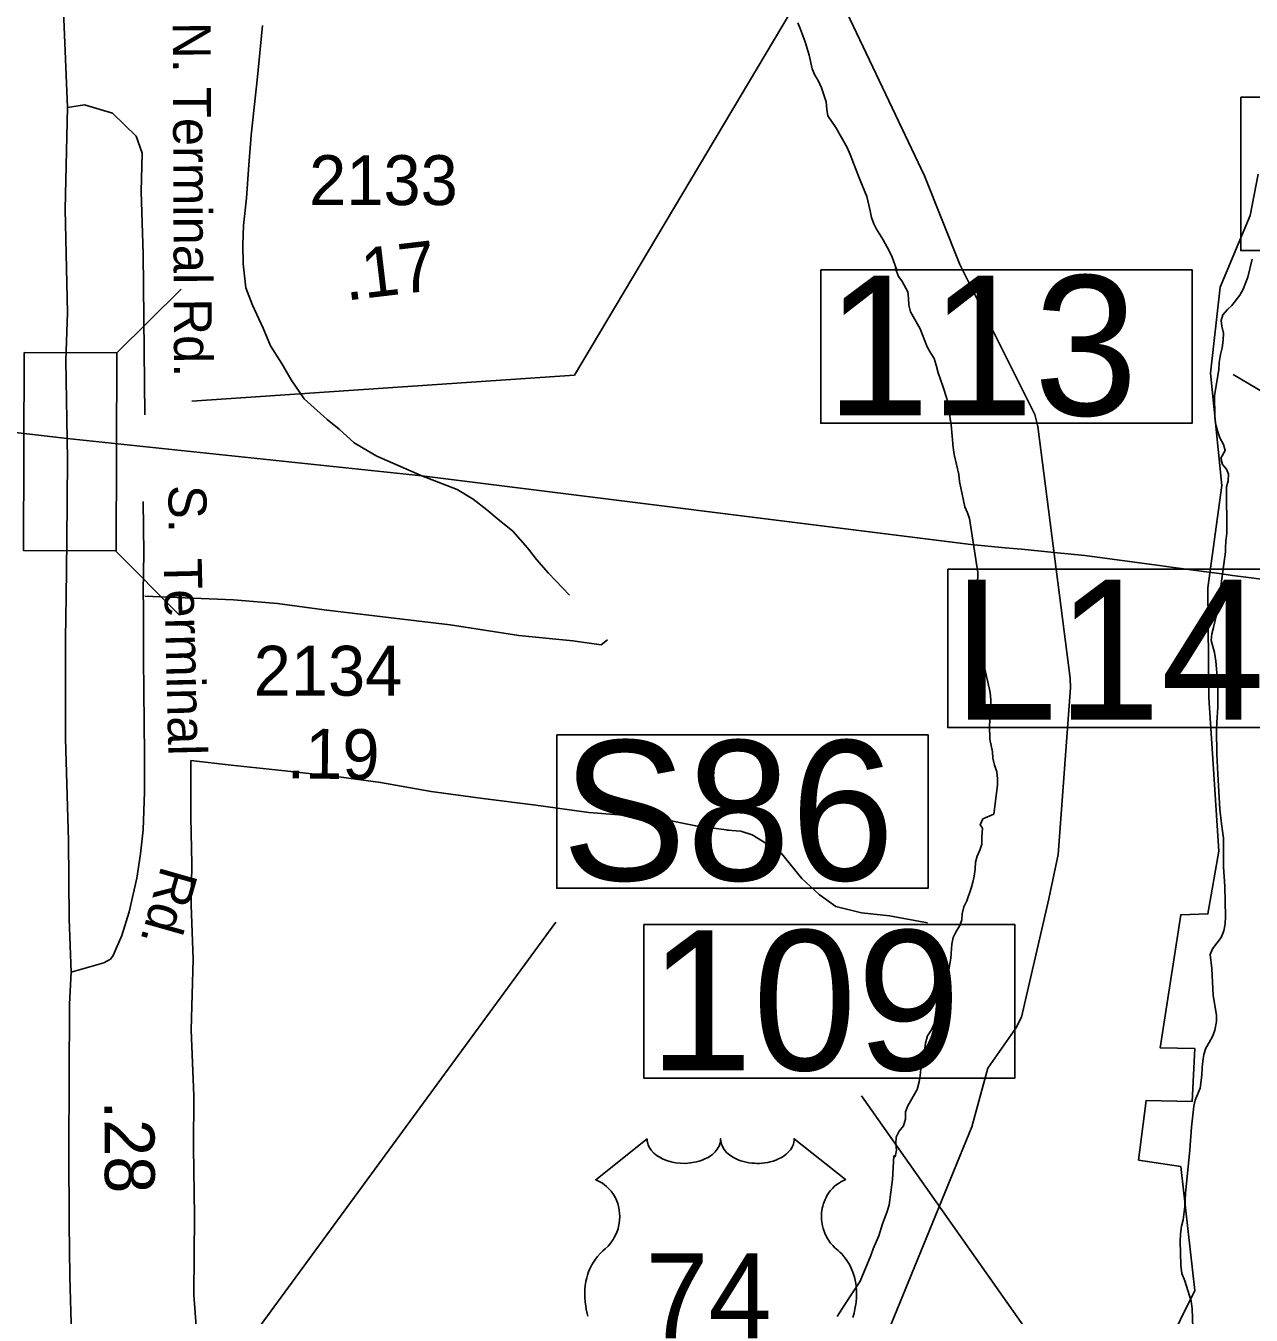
# Model space of a CAD drawing. Extents: x 2290055 to 2389491, y 66597 to 237875.
# Drawn here: x 2315029 to 2318095, y 184954 to 188182 of the extents above; entities that cross this region are included whole.
import ezdxf

# ---------------------------------------------------------------- set-up
doc = ezdxf.new("R2010")
doc.units = 0
for name, color, linetype in [('Exist Boundary Political City Limit New', 7, 'Continuous'), ('Exist Hydrographic Buffer Line', 7, 'Continuous'), ('Exist Hydrographic River Shore', 7, 'Continuous'), ('Exist Railroad Mainline', 7, 'Continuous'), ('Exist Railroad Siding', 7, 'Continuous'), ('Exist Road Non-System Type 51', 7, 'Continuous'), ('Exist Road Primary US Mileage Hundredths English Label', 7, 'Continuous'), ('Exist Road Primary US Shield CELL', 7, 'Continuous'), ('Exist Road Primary US Shield Number Label', 7, 'Continuous'), ('Exist Road Primary US Structure Cantilever Sign Number Label', 7, 'Continuous'), ('Exist Road Primary US Structure Ovrhead Sign Number Label', 7, 'Continuous'), ('Exist Road Primary US Structure Standard Bridge CELL', 7, 'Continuous'), ('Exist Road Primary US Structure Standard Bridge Number Label', 7, 'Continuous'), ('Exist Road Primary US UnDivided 4 Lane Attributed', 7, 'Continuous'), ('Exist Road Secondary Mileage Hundredths English Label', 7, 'Continuous'), ('Exist Road Secondary Type 51 Attributed', 7, 'Continuous'), ('Exist Road Secondary Type 51 Label', 7, 'Continuous'), ('Exist Road Secondary Type 51 Number Label', 7, 'Continuous'), ('Map Preparation Boundary City Limit Buffer Line', 7, 'Continuous')]:
    doc.layers.add(name, color=color, linetype=linetype)

msp = doc.modelspace()

# ---------------------------------------------------------------- linework, layer by layer
at = {"layer": 'Exist Boundary Political City Limit New'}
msp.add_lwpolyline([(2317881.8, 184869.5), (2317954, 185016.3), (2317919, 185326.3), (2317813.5, 185342.8), (2317832.2, 185491.7), (2317947.8, 185489.6), (2317954, 185621.9), (2317867.2, 185623.9), (2317919, 185956.7), (2317987, 185958.8), (2318014, 186115.8), (2317989.2, 186500.3), (2317987, 186775.2), (2318022.2, 187031.4), (2317993.2, 187312.5), (2318018, 187527.5), (2318092.5, 187707.3), (2318112.8, 187811)], dxfattribs=at)
at = {"layer": 'Exist Hydrographic Buffer Line'}
msp.add_lwpolyline([(2317178.6, 184893.9), (2317396.7, 185425.6), (2317436.3, 185572.5), (2317506.2, 185673.1), (2317520.4, 185700.5), (2317588.7, 185996.5), (2317612, 186107.6), (2317643.4, 186525.2), (2317642.6, 186549.1), (2317561.6, 187179.3), (2317553.8, 187209.2), (2317366.5, 187584.9), (2317278, 187806.4), (2316906.1, 188590.3), (2316817.6, 188674.4)], dxfattribs=at)
at = {"layer": 'Exist Hydrographic River Shore'}
for points in [[(2316961, 188189.5), (2316967, 188175.5), (2316979, 188141.9), (2316989, 188108.5), (2316996.7, 188074.6), (2317003.7, 188058.7), (2317011.7, 188045.4), (2317020.5, 188026.7), (2317031.5, 187991.4), (2317033.5, 187972.8), (2317036.2, 187956.6), (2317056.5, 187927.2), (2317084.2, 187877.3), (2317092.2, 187860), (2317114.5, 187801.2), (2317133.5, 187754.7), (2317142.2, 187719), (2317145.2, 187702.1), (2317151.2, 187686.1), (2317158.2, 187672.8), (2317174.5, 187646), (2317189.7, 187618.6), (2317197, 187603.1), (2317207.7, 187572.9), (2317205.2, 187574.2), (2317212.5, 187554.5), (2317221, 187543.9), (2317236, 187515.9), (2317238, 187500.1), (2317238.5, 187482.8), (2317243, 187466.3), (2317267, 187423.9), (2317285, 187378.8)], [(2318030.9, 186865.5), (2318030.7, 186874.1), (2318031.7, 186892.5), (2318034, 186911.6), (2318034.7, 186929.4), (2318033.2, 187010.7), (2318033.7, 187028.4), (2318037.7, 187043.3), (2318038.5, 187059.7), (2318033.5, 187072.5), (2318023.2, 187083.6), (2318019.5, 187100.1), (2318030.5, 187119.2), (2318026.2, 187133.8), (2318017.2, 187150.9), (2318011.7, 187165.6), (2318006.2, 187186.9), (2318004.2, 187204.3), (2318003.7, 187256.8), (2318014, 187321.2), (2318015.5, 187339.2), (2318018.7, 187359.2), (2318022.5, 187376), (2318025, 187394.9), (2318026.2, 187412.4), (2318022, 187429.8), (2318020.2, 187444), (2318024.7, 187458.5), (2318036, 187471.6), (2318047, 187482.3), (2318067, 187507.7), (2318075.2, 187522.7), (2318086.5, 187552.6), (2318098, 187598.2)], [(2317285, 187378.8), (2317292, 187365.1), (2317302, 187349.3), (2317307.5, 187332.7), (2317312.5, 187313.7), (2317324, 187279.9), (2317333.5, 187248.8), (2317340, 187214.5), (2317344.5, 187183.4), (2317349.5, 187126.5), (2317352.5, 187109.2), (2317363.5, 187059.2), (2317365.5, 187041.7), (2317378.5, 186977.6), (2317385.2, 186963.2), (2317390.7, 186948.9)], [(2317390.7, 186948.9), (2317411.3, 186813.5), (2317411.5, 186801.2), (2317407, 186769.3), (2317410.5, 186753.6), (2317411.5, 186735.4), (2317410.5, 186720), (2317410.7, 186703.1), (2317412, 186685.1), (2317416.5, 186670.1), (2317420, 186653.6), (2317422.5, 186634.6), (2317424.2, 186599.3), (2317426, 186582.9), (2317442, 186513.6), (2317443.7, 186495.2), (2317443.5, 186479.1), (2317440.5, 186430.7), (2317441, 186396.3), (2317448, 186364.8), (2317448.7, 186348.8), (2317453, 186331.3), (2317458.5, 186314.5), (2317460.2, 186297), (2317460.2, 186281.6), (2317451, 186208.7), (2317424, 186196.7), (2317417.2, 186181.6), (2317423, 186173.6), (2317421.2, 186151), (2317421.2, 186133.9), (2317416.2, 186118.2), (2317409.7, 186103.1), (2317405.2, 186088.5), (2317404.5, 186070.8), (2317402, 186053.4), (2317398.5, 186038.7), (2317394.5, 186023.7), (2317384, 185991.6), (2317376.2, 185976.8), (2317372.5, 185959.3), (2317371.5, 185944.1), (2317366, 185929.6), (2317357, 185915.1), (2317350, 185900.1), (2317346.7, 185883.1), (2317344, 185848.3), (2317334.5, 185794.6), (2317330.7, 185780.1), (2317311.2, 185734.4), (2317307, 185717.9), (2317302.5, 185683.9), (2317295.2, 185668.5), (2317285.5, 185653.7), (2317280.7, 185635.1), (2317276.2, 185603.7), (2317271.5, 185585.9), (2317269, 185571), (2317267.5, 185554.8), (2317264.5, 185538.3), (2317259.5, 185519.8), (2317236, 185478.3), (2317230.7, 185463.3), (2317230, 185445.2), (2317225, 185428.4), (2317214.2, 185415.3), (2317206.7, 185400.5), (2317206, 185383.6), (2317208, 185367.4), (2317204.5, 185351.1), (2317201, 185353), (2317197.5, 185294.1), (2317189.2, 185230.9)], [(2318026, 186148.8), (2318021, 186184.3), (2318017, 186221.5), (2318011.7, 186308.7), (2318009.7, 186359.1), (2318008.7, 186419.9), (2318009.2, 186437.9), (2318012, 186476.8), (2318012, 186511), (2318010.7, 186544), (2318007.2, 186592), (2318003.5, 186613.2), (2317995.5, 186643.5), (2317996.5, 186660.3), (2318001, 186675.6), (2318008.5, 186707.9), (2318013.4, 186735.9), (2318030.9, 186865.5)], [(2317949, 184923), (2317948, 184971.3), (2317945.2, 184989.8), (2317929, 185040.9), (2317921.7, 185059.1), (2317919, 185079.7), (2317917.5, 185139.2), (2317918.2, 185157.9), (2317921, 185177.3), (2317925, 185192.9), (2317929.2, 185226.8), (2317931.2, 185259), (2317942.2, 185368.5), (2317946, 185425.4), (2317952.2, 185477.4), (2317955, 185492.5), (2317968, 185522.6), (2317972.2, 185555.1), (2317973, 185573.8), (2317974.7, 185590.3), (2317977.2, 185606.8), (2317981.5, 185623.2), (2317990.5, 185637.3), (2317999.5, 185653.5), (2318004.7, 185667.6), (2318008.5, 185689.5), (2318008.5, 185705.5), (2318000.2, 185754.5), (2317996.5, 185822), (2317992.5, 185857.3), (2317998.7, 185871.9), (2318009.7, 185885.7), (2318020, 185900.2), (2318027.2, 185916.4), (2318030, 185933.9), (2318031.2, 185952.2), (2318029.7, 186027.2), (2318026.2, 186077.1), (2318026, 186148.8)], [(2317189.2, 185230.9), (2317184.7, 185213.7), (2317172.7, 185182.9), (2317163.7, 185152.9), (2317149.7, 185120.7), (2317143.7, 185104.1), (2317117.2, 185040), (2317078.2, 184981.1), (2317059.5, 184951.4)]]:
    msp.add_lwpolyline(points, dxfattribs=at)
at = {"layer": 'Exist Railroad Mainline'}
msp.add_line((2316020.1, 187055.8), (2315132.6, 187149.1), dxfattribs=at)
for points in [[(2316020.1, 187055.8), (2315907.4, 187104.4), (2315887.3, 187116.2), (2315851, 187137.8), (2315813.4, 187172.1), (2315783.1, 187196.5), (2315725.6, 187248), (2315693.1, 187295.8), (2315670.9, 187335.3), (2315641.9, 187381), (2315623.4, 187424.8), (2315596.7, 187482.4), (2315580.1, 187526.2), (2315573.3, 187586.1), (2315572.6, 187634.1), (2315574.1, 187682.2), (2315581.2, 187750.3), (2315586.2, 187822.3), (2315593.2, 187908.4), (2315609.2, 188054.7), (2315621.5, 188182.8)], [(2315132.6, 187149.1), (2314342.6, 187240.6), (2314085.4, 187302.8)], [(2318160.9, 186791.8), (2318048.9, 186806.2), (2318015.4, 186810.7), (2317976, 186816), (2317895.2, 186827), (2317871.9, 186830.1), (2317679.1, 186856.1), (2317602.2, 186863.6), (2317520.3, 186871.6), (2317479.7, 186875.5), (2317393.9, 186883.8), (2316020.1, 187055.8)]]:
    msp.add_lwpolyline(points, dxfattribs=at)
at = {"layer": 'Exist Railroad Siding'}
msp.add_lwpolyline([(2316020.1, 187055.8), (2316108.6, 187021.1), (2316148.7, 186997.5), (2316183.2, 186970.1), (2316213.4, 186944.5), (2316247.7, 186916.8), (2316284.4, 186875.3), (2316306.8, 186845.7), (2316337.1, 186812.1), (2316389.7, 186756.8)], dxfattribs=at)
at = {"layer": 'Exist Road Non-System Type 51'}
for points in [[(2315323.7, 186724.6), (2315323.3, 186767.1), (2315324.9, 186862.3), (2315322.9, 186991.4)], [(2315327.6, 186754.1), (2315549.1, 186745.1), (2315659, 186736), (2315776.3, 186720.2), (2315971.9, 186696.9), (2316090.9, 186682.7), (2316263.1, 186656.1), (2316398, 186642.8), (2316468.7, 186632.8), (2316484.6, 186644.8)], [(2315442.6, 186343.3), (2315442.2, 186201.3), (2315444.9, 186083.3), (2315442.9, 185981.2), (2315448.3, 185845.4), (2315443.3, 185669.2), (2315449.9, 185503.4), (2315448.9, 185375.3), (2315451.7, 185203.4), (2315449.6, 185005.2), (2315458, 184893.5), (2315460.9, 184821.6), (2315458.4, 184683.5), (2315459.2, 184611.5), (2315466.6, 184424.6)], [(2315442.6, 186343.3), (2315543.1, 186331.3), (2315669.6, 186318.3), (2315812.3, 186302), (2315916.9, 186288.1), (2316043.9, 186265.1), (2316172.6, 186248.2), (2316305.3, 186231.5), (2316438.1, 186212.8), (2316524.4, 186206.2), (2316622.9, 186196.1), (2316705.6, 186179.3), (2316788, 186168.6), (2316784, 186168.5), (2316818.1, 186165.8), (2316846.5, 186156.9), (2316883.4, 186134.4), (2316920.4, 186109.8), (2316970.9, 186047.8), (2317014.5, 186007.5), (2317055.7, 185977.2), (2317120.4, 185961.7), (2317190.7, 185954.5), (2317285.4, 185936.3)]]:
    msp.add_lwpolyline(points, dxfattribs=at)
at = {"layer": 'Exist Road Primary US Shield CELL'}
msp.add_lwpolyline([(2316435.9, 184952.1), (2316434.2, 184958.4), (2316431.7, 184969.4), (2316430.3, 184977.2), (2316428.8, 184987.9), (2316428, 184999.3), (2316427.9, 185009.7), (2316428.1, 185018.3), (2316429.1, 185028.4), (2316430.8, 185039.2), (2316432.9, 185048.3), (2316434.7, 185055), (2316437.5, 185063), (2316441.1, 185071.9), (2316445.3, 185080.4), (2316449.4, 185087.5), (2316454.5, 185095.1), (2316459.5, 185101.5), (2316466.1, 185108.7), (2316472.9, 185115.2), (2316479.2, 185120.3), (2316486.6, 185127.6), (2316490.5, 185132), (2316495.2, 185138.2), (2316498.9, 185143.9), (2316501.8, 185149), (2316505.8, 185156.5), (2316508.1, 185162.1), (2316511.1, 185170.8), (2316512.6, 185176.8), (2316514.1, 185184.7), (2316515.1, 185192), (2316515.4, 185201.2), (2316515.2, 185208.8), (2316514.2, 185217.7), (2316512.6, 185226.2), (2316510.5, 185233.7), (2316507.4, 185242.2), (2316504.4, 185248.4), (2316499.5, 185256.9), (2316494, 185264.7), (2316488.4, 185271.1), (2316482.7, 185276.8), (2316477.2, 185281), (2316472, 185284.7), (2316465.5, 185288.7), (2316459.2, 185291.8), (2316455.2, 185293.4), (2316583.8, 185395.8), (2316584.1, 185390.5), (2316585.4, 185384.2), (2316586.4, 185381), (2316589.4, 185374.7), (2316594.2, 185367.3), (2316601, 185360.1), (2316608.7, 185353.8), (2316613.9, 185350.5), (2316622.6, 185345.8), (2316632.6, 185341.6), (2316643.7, 185338.4), (2316655, 185336.1), (2316667.4, 185334.7), (2316679.6, 185334.5), (2316692.8, 185335.5), (2316707.4, 185338.3), (2316714.2, 185340.1), (2316721.7, 185342.7), (2316728.7, 185345.5), (2316736.3, 185349.6), (2316742.5, 185353.6), (2316747.3, 185357.1), (2316754.1, 185363.6), (2316759.6, 185370.4), (2316761.8, 185374.2), (2316763.8, 185377.8), (2316766.5, 185385.6), (2316767.3, 185389), (2316767.8, 185396.1), (2316768.3, 185390.1), (2316768.9, 185386.4), (2316769.9, 185382.8), (2316771.4, 185378.9), (2316774.1, 185373.4), (2316777.1, 185368.9), (2316782.9, 185362.1), (2316786.5, 185358.8), (2316789.7, 185356.1), (2316798.5, 185350.1), (2316808.7, 185344.9), (2316813.7, 185342.7), (2316818.8, 185340.9), (2316825.4, 185338.9), (2316832.1, 185337.3), (2316838.8, 185336.2), (2316845.7, 185335.2), (2316852.6, 185334.7), (2316858.3, 185334.5), (2316865.3, 185334.6), (2316871.8, 185335), (2316878.4, 185335.7), (2316885.7, 185337), (2316891.5, 185338.2), (2316899.3, 185340.3), (2316906.3, 185342.8), (2316912.4, 185345.5), (2316920.4, 185349.6), (2316926.8, 185353.7), (2316931.6, 185357.5), (2316937.2, 185362.6), (2316942.5, 185368.8), (2316945.6, 185373.3), (2316947.8, 185377.9), (2316949.9, 185382.8), (2316951.1, 185387.9), (2316951.7, 185392.4), (2316951.8, 185396.3), (2317080.4, 185293.8), (2317077.4, 185292.7), (2317070.4, 185289.2), (2317064.9, 185286), (2317056, 185279.7), (2317052.2, 185276.3), (2317048.4, 185272.7), (2317044.9, 185268.9), (2317041.9, 185265.4), (2317038.1, 185260.2), (2317034.8, 185255), (2317031.5, 185249.3), (2317029.1, 185244.4), (2317025.2, 185234.1), (2317023.3, 185227.5), (2317022.1, 185222), (2317020.6, 185210.5), (2317020.2, 185205), (2317020.2, 185199.6), (2317020.5, 185193.9), (2317021, 185188.5), (2317022, 185182.8), (2317022.9, 185177.8), (2317024.5, 185171.6), (2317026.8, 185164.5), (2317029.6, 185157.5), (2317035.5, 185146.4), (2317043, 185135), (2317048.4, 185128.6), (2317053.7, 185123.1), (2317061.7, 185116.4), (2317066, 185112.6), (2317070.9, 185107.7), (2317079, 185098.4), (2317082.2, 185093.9), (2317085.5, 185089), (2317088.6, 185083.9), (2317091.6, 185078.4), (2317094, 185073.7), (2317098.6, 185062.6), (2317101.9, 185051.9), (2317103.4, 185046.3), (2317105.8, 185033.7), (2317106.7, 185027.5), (2317107.7, 185015.1), (2317107.7, 185000.3), (2317106.6, 184986.1), (2317103.9, 184969.6), (2317101.7, 184959.8), (2317098.3, 184948.3)], dxfattribs=at)
at = {"layer": 'Exist Road Primary US Structure Cantilever Sign Number Label'}
msp.add_lwpolyline([(2317336.2, 186822.2), (2318583.1, 186822.2), (2318583.1, 186425.5), (2317336.2, 186425.5)], close=True, dxfattribs=at)
at = {"layer": 'Exist Road Primary US Structure Ovrhead Sign Number Label'}
msp.add_line((2315431.2, 184676.5), (2316355.8, 185938.5), dxfattribs=at)
msp.add_lwpolyline([(2316357.7, 186407.4), (2317286.7, 186407.4), (2317286.7, 186023.2), (2316357.7, 186023.2)], close=True, dxfattribs=at)
at = {"layer": 'Exist Road Primary US Structure Standard Bridge CELL'}
for p, q in [((2315418, 187522.6), (2315257.3, 187363.2)), ((2315254.2, 186867.5), (2315413.7, 186706.8))]:
    msp.add_line(p, q, dxfattribs=at)
msp.add_lwpolyline([(2315257.3, 187363.2), (2315255.3, 186867.4), (2315023.7, 186868.4), (2315025.7, 187364.1)], close=True, dxfattribs=at)
at = {"layer": 'Exist Road Primary US Structure Standard Bridge Number Label'}
msp.add_line((2320426.9, 185904.7), (2318050.3, 187309), dxfattribs=at)
for points in [[(2315445.2, 187242.2), (2316401.9, 187307.4), (2317358.5, 188916.4)], [(2317781.8, 184276.1), (2317526, 184928), (2317120.3, 185503.8)]]:
    msp.add_lwpolyline(points, dxfattribs=at)
for points in [[(2318069.1, 188003.4), (2318998.1, 188003.4), (2318998.1, 187619.2), (2318069.1, 187619.2)], [(2317018.3, 187571.3), (2317947.3, 187571.3), (2317947.3, 187187.1), (2317018.3, 187187.1)], [(2316575.3, 185932.1), (2317504.3, 185932.1), (2317504.3, 185548), (2316575.3, 185548)]]:
    msp.add_lwpolyline(points, close=True, dxfattribs=at)
at = {"layer": 'Exist Road Primary US UnDivided 4 Lane Attributed'}
for points in [[(2315133.9, 187977.6), (2315124.1, 188219.3), (2315121.2, 188493.3), (2315120.6, 188761.3), (2315115.2, 188997.2), (2315112.7, 189263.1), (2315115.8, 189587.4), (2315111, 189759.2), (2315104.5, 189973), (2315089.3, 190206.5), (2315076.4, 190330), (2315069.3, 190457.8), (2315052.2, 190587.2), (2315030.9, 190720.4), (2315020.4, 190784), (2315011.5, 190855.6), (2314985.5, 191006.6), (2314969.7, 191102), (2314940.7, 191228.9), (2314913.6, 191355.9), (2314887.8, 191452.9), (2314824.8, 191695)], [(2315133.9, 187097.1), (2315129.7, 187344.3), (2315134.1, 187463.9), (2315127.7, 187723.3), (2315133.9, 187977.6)], [(2315142.5, 185812.9), (2315138.1, 185946.5), (2315136.4, 186143.1), (2315128.3, 186396.9), (2315128.3, 186649), (2315130.6, 186752.6), (2315132.2, 186891.6), (2315133.9, 187097.1)], [(2315140.6, 184469.8), (2315141.4, 184684.9), (2315141.4, 184759.6), (2315143.4, 184905), (2315139.7, 185050.9), (2315138.3, 185184.9), (2315137.1, 185366.9), (2315138, 185547), (2315138.6, 185733.1), (2315142.5, 185812.9)]]:
    msp.add_lwpolyline(points, dxfattribs=at)
at = {"layer": 'Exist Road Secondary Type 51 Attributed'}
for points in [[(2315133.9, 187977.6), (2315176.2, 187984.3), (2315246.1, 187963.3), (2315305.3, 187906), (2315320.6, 187863.1), (2315318.2, 187767.6), (2315322.9, 187611.5), (2315327.6, 187208.4)], [(2315142.5, 185812.9), (2315224.9, 185836.9), (2315240.9, 185845.8), (2315248, 185855), (2315255.5, 185872.2), (2315269.3, 185905.2), (2315287.6, 185964.3), (2315307.5, 186048.5), (2315316.6, 186109.6), (2315322.9, 186169.6), (2315326.5, 186264.8), (2315326.5, 186356.9), (2315323.7, 186597.5), (2315323.7, 186724.6)]]:
    msp.add_lwpolyline(points, dxfattribs=at)
at = {"layer": 'Map Preparation Boundary City Limit Buffer Line'}
msp.add_lwpolyline([(2317881.8, 184869.5), (2317954, 185016.3), (2317919, 185326.3), (2317813.5, 185342.8), (2317832.2, 185491.7), (2317947.8, 185489.6), (2317954, 185621.9), (2317867.2, 185623.9), (2317919, 185956.7), (2317987, 185958.8), (2318014, 186115.8), (2317989.2, 186500.3), (2317987, 186775.2), (2318022.2, 187031.4), (2317993.2, 187312.5), (2318018, 187527.5), (2318092.5, 187707.3), (2318112.8, 187811)], dxfattribs=at)

# ---------------------------------------------------------------- texts
at = {"layer": 'Exist Road Primary US Mileage Hundredths English Label'}
msp.add_text('.28', height=125, rotation=270.3832, dxfattribs=at).set_placement((2315225.9, 185491.6))
at = {"layer": 'Exist Road Primary US Shield Number Label'}
msp.add_text('74', height=212.5, dxfattribs=at).set_placement((2316579.5, 184896.5))
at = {"layer": 'Exist Road Primary US Structure Cantilever Sign Number Label'}
msp.add_text('L148', height=350, dxfattribs=at).set_placement((2317348.7, 186445.3))
at = {"layer": 'Exist Road Primary US Structure Ovrhead Sign Number Label'}
msp.add_text('S86', height=350, dxfattribs=at).set_placement((2316370.3, 186043))
at = {"layer": 'Exist Road Primary US Structure Standard Bridge Number Label'}
for s, p in [('113', (2317030.8, 187206.9)), ('109', (2316587.8, 185567.8))]:
    msp.add_text(s, height=350, dxfattribs=at).set_placement(p)
at = {"layer": 'Exist Road Secondary Mileage Hundredths English Label'}
for s, rotation, p in [('.17', 6.7476, (2315830.6, 187494.1)), ('.19', 359.3642, (2315681.4, 186298.3))]:
    msp.add_text(s, height=125, rotation=rotation, dxfattribs=at).set_placement(p)
at = {"layer": 'Exist Road Secondary Type 51 Label'}
for s, rotation, p in [('N. Terminal Rd.', 270.218, (2315397, 188191.4)), ('S.', 270, (2315386.5, 187032.7)), ('Terminal', 271.365, (2315374.5, 186848.2)), ('Rd.', 254.0871, (2315369.4, 186082.2))]:
    msp.add_text(s, height=95, rotation=rotation, dxfattribs=at).set_placement(p)
at = {"layer": 'Exist Road Secondary Type 51 Number Label'}
for s, p in [('2133', (2315738.3, 187733.2)), ('2134', (2315599.6, 186505.2))]:
    msp.add_text(s, height=125, dxfattribs=at).set_placement(p)

doc.saveas('drawing.dxf')
